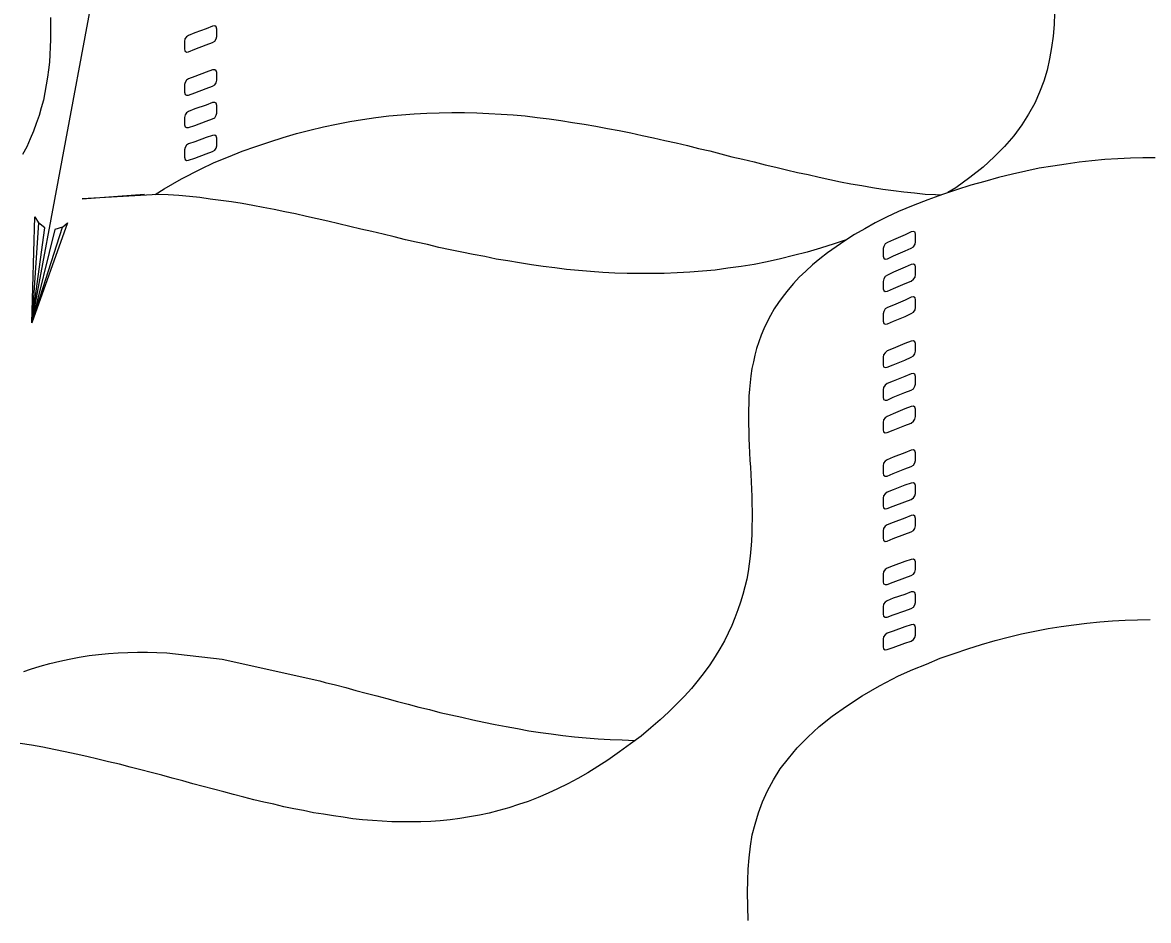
# Model space of a CAD drawing. Extents: x 638850 to 644908, y 297188 to 298900.
# Drawn here: x 639263.21 to 639312.43, y 297546.06 to 297585.31 of the extents above; entities that cross this region are included whole.
import ezdxf

# ---------------------------------------------------------------- set-up
doc = ezdxf.new("R2010")
doc.units = 0
for name, color, linetype in [('1', 7, 'Continuous'), ('16', 7, 'Continuous'), ('2', 7, 'Continuous')]:
    doc.layers.add(name, color=color, linetype=linetype)

msp = doc.modelspace()

# ---------------------------------------------------------------- linework, layer by layer
at = {"layer": '1'}
for p, q in [((639263.629, 297572.193), (639272.92, 297622.264)), ((639271.936, 297557.479), (639276.216, 297556.536))]:
    msp.add_line(p, q, dxfattribs=at)
msp.add_lwpolyline([(639264.96, 297576.37), (639264.62, 297576.268), (639263.629, 297572.193), (639264.96, 297576.37), (639265.188, 297576.554), (639263.629, 297572.193), (639264.189, 297576.344), (639263.911, 297576.552), (639263.629, 297572.193), (639263.749, 297576.821), (639263.911, 297576.552)], dxfattribs=at)
at = {"layer": '16'}
for points in [[(639271.522, 297584.442), (639271.614, 297584.504), (639271.676, 297584.596), (639271.709, 297584.704), (639271.709, 297584.704), (639271.709, 297584.782), (639271.709, 297584.95), (639271.709, 297585.028), (639271.709, 297585.028), (639271.676, 297585.12), (639271.614, 297585.168), (639271.522, 297585.152), (639271.522, 297585.152), (639271.244, 297585.044), (639270.75, 297584.858), (639270.472, 297584.75), (639270.472, 297584.75), (639270.38, 297584.688), (639270.302, 297584.596), (639270.288, 297584.488), (639270.288, 297584.488), (639270.288, 297584.41), (639270.288, 297584.24), (639270.288, 297584.164), (639270.288, 297584.164), (639270.302, 297584.07), (639270.38, 297584.024), (639270.472, 297584.04), (639270.472, 297584.04), (639270.75, 297584.148), (639271.244, 297584.334), (639271.522, 297584.442), (639271.522, 297584.442), (639271.522, 297584.442)], [(639271.522, 297582.525), (639271.614, 297582.587), (639271.676, 297582.682), (639271.709, 297582.79), (639271.709, 297582.79), (639271.709, 297582.882), (639271.709, 297583.035), (639271.709, 297583.13), (639271.709, 297583.13), (639271.676, 297583.206), (639271.614, 297583.251), (639271.522, 297583.251), (639271.522, 297583.251), (639271.244, 297583.143), (639270.75, 297582.96), (639270.472, 297582.852), (639270.472, 297582.852), (639270.38, 297582.79), (639270.318, 297582.695), (639270.288, 297582.603), (639270.288, 297582.603), (639270.288, 297582.512), (639270.288, 297582.358), (639270.288, 297582.263), (639270.288, 297582.263), (639270.318, 297582.171), (639270.38, 297582.139), (639270.472, 297582.139), (639270.472, 297582.139), (639270.75, 297582.247), (639271.244, 297582.433), (639271.522, 297582.525), (639271.522, 297582.525), (639271.522, 297582.525)], [(639271.522, 297581.105), (639271.614, 297581.151), (639271.676, 297581.259), (639271.709, 297581.353), (639271.709, 297581.353), (639271.709, 297581.445), (639271.709, 297581.599), (639271.709, 297581.694), (639271.709, 297581.694), (639271.676, 297581.785), (639271.614, 297581.815), (639271.522, 297581.815), (639271.522, 297581.815), (639271.244, 297581.707), (639270.75, 297581.537), (639270.472, 297581.429), (639270.472, 297581.429), (639270.38, 297581.367), (639270.318, 297581.275), (639270.288, 297581.167), (639270.288, 297581.167), (639270.288, 297581.089), (639270.288, 297580.935), (639270.288, 297580.843), (639270.288, 297580.843), (639270.318, 297580.751), (639270.38, 297580.719), (639270.472, 297580.719), (639270.472, 297580.719), (639270.75, 297580.813), (639271.244, 297580.997), (639271.522, 297581.105), (639271.522, 297581.105), (639271.522, 297581.105)], [(639271.522, 297579.669), (639271.614, 297579.731), (639271.676, 297579.822), (639271.709, 297579.93), (639271.709, 297579.93), (639271.709, 297580.009), (639271.709, 297580.179), (639271.709, 297580.257), (639271.709, 297580.257), (639271.676, 297580.349), (639271.614, 297580.395), (639271.522, 297580.379), (639271.522, 297580.379), (639271.244, 297580.287), (639270.75, 297580.101), (639270.472, 297580.009), (639270.472, 297580.009), (639270.38, 297579.947), (639270.318, 297579.855), (639270.288, 297579.747), (639270.288, 297579.747), (639270.288, 297579.669), (639270.288, 297579.515), (639270.288, 297579.423), (639270.288, 297579.423), (639270.318, 297579.328), (639270.38, 297579.282), (639270.472, 297579.299), (639270.472, 297579.299), (639270.75, 297579.39), (639271.244, 297579.577), (639271.522, 297579.669), (639271.522, 297579.669), (639271.522, 297579.669)], [(639302.062, 297575.451), (639302.157, 297575.513), (639302.232, 297575.621), (639302.248, 297575.729), (639302.248, 297575.729), (639302.248, 297575.808), (639302.248, 297575.978), (639302.248, 297576.053), (639302.248, 297576.053), (639302.232, 297576.148), (639302.157, 297576.177), (639302.062, 297576.161), (639302.062, 297576.161), (639301.8, 297576.037), (639301.29, 297575.821), (639301.028, 297575.7), (639301.028, 297575.7), (639300.92, 297575.637), (639300.858, 297575.529), (639300.828, 297575.435), (639300.828, 297575.435), (639300.828, 297575.343), (639300.828, 297575.189), (639300.828, 297575.097), (639300.828, 297575.097), (639300.858, 297575.019), (639300.92, 297574.973), (639301.028, 297574.989), (639301.028, 297574.989), (639301.29, 297575.111), (639301.8, 297575.327), (639302.062, 297575.451), (639302.062, 297575.451), (639302.062, 297575.451)], [(639302.062, 297574.015), (639302.157, 297574.093), (639302.232, 297574.185), (639302.248, 297574.293), (639302.248, 297574.293), (639302.248, 297574.385), (639302.248, 297574.541), (639302.248, 297574.633), (639302.248, 297574.633), (639302.232, 297574.711), (639302.157, 297574.757), (639302.062, 297574.741), (639302.062, 297574.741), (639301.8, 297574.617), (639301.29, 297574.401), (639301.028, 297574.277), (639301.028, 297574.277), (639300.92, 297574.217), (639300.858, 297574.107), (639300.828, 297573.999), (639300.828, 297573.999), (639300.828, 297573.923), (639300.828, 297573.769), (639300.828, 297573.675), (639300.828, 297573.675), (639300.858, 297573.599), (639300.92, 297573.553), (639301.028, 297573.567), (639301.028, 297573.567), (639301.29, 297573.691), (639301.8, 297573.907), (639302.062, 297574.015), (639302.062, 297574.015), (639302.062, 297574.015)], [(639302.062, 297572.595), (639302.157, 297572.657), (639302.232, 297572.748), (639302.248, 297572.856), (639302.248, 297572.856), (639302.248, 297572.948), (639302.248, 297573.105), (639302.248, 297573.197), (639302.248, 297573.197), (639302.232, 297573.275), (639302.157, 297573.321), (639302.062, 297573.305), (639302.062, 297573.305), (639301.8, 297573.18), (639301.29, 297572.964), (639301.028, 297572.856), (639301.028, 297572.856), (639300.92, 297572.794), (639300.858, 297572.686), (639300.828, 297572.578), (639300.828, 297572.578), (639300.828, 297572.503), (639300.828, 297572.346), (639300.828, 297572.254), (639300.828, 297572.254), (639300.858, 297572.163), (639300.92, 297572.13), (639301.028, 297572.146), (639301.028, 297572.146), (639301.29, 297572.254), (639301.8, 297572.47), (639302.062, 297572.595), (639302.062, 297572.595), (639302.062, 297572.595)], [(639302.049, 297570.68), (639302.157, 297570.742), (639302.219, 297570.834), (639302.248, 297570.942), (639302.248, 297570.942), (639302.248, 297571.034), (639302.248, 297571.188), (639302.248, 297571.282), (639302.248, 297571.282), (639302.219, 297571.358), (639302.157, 297571.407), (639302.049, 297571.39), (639302.049, 297571.39), (639301.784, 297571.282), (639301.276, 297571.066), (639301.012, 297570.958), (639301.012, 297570.958), (639300.92, 297570.88), (639300.842, 297570.788), (639300.828, 297570.68), (639300.828, 297570.68), (639300.828, 297570.602), (639300.828, 297570.432), (639300.828, 297570.356), (639300.828, 297570.356), (639300.842, 297570.262), (639300.92, 297570.232), (639301.012, 297570.248), (639301.012, 297570.248), (639301.276, 297570.356), (639301.784, 297570.556), (639302.049, 297570.68), (639302.049, 297570.68), (639302.049, 297570.68)], [(639302.049, 297569.244), (639302.157, 297569.306), (639302.219, 297569.414), (639302.248, 297569.506), (639302.248, 297569.506), (639302.248, 297569.598), (639302.248, 297569.751), (639302.248, 297569.846), (639302.248, 297569.846), (639302.219, 297569.938), (639302.157, 297569.97), (639302.049, 297569.954), (639302.049, 297569.954), (639301.784, 297569.846), (639301.276, 297569.643), (639301.012, 297569.535), (639301.012, 297569.535), (639300.92, 297569.46), (639300.842, 297569.365), (639300.828, 297569.257), (639300.828, 297569.257), (639300.828, 297569.182), (639300.828, 297569.012), (639300.828, 297568.933), (639300.828, 297568.933), (639300.842, 297568.842), (639300.92, 297568.812), (639301.012, 297568.812), (639301.012, 297568.812), (639301.276, 297568.933), (639301.784, 297569.136), (639302.049, 297569.244), (639302.049, 297569.244), (639302.049, 297569.244)], [(639302.049, 297567.807), (639302.157, 297567.883), (639302.219, 297567.978), (639302.248, 297568.086), (639302.248, 297568.086), (639302.248, 297568.161), (639302.248, 297568.331), (639302.248, 297568.41), (639302.248, 297568.41), (639302.219, 297568.501), (639302.157, 297568.547), (639302.049, 297568.534), (639302.049, 297568.534), (639301.784, 297568.426), (639301.276, 297568.207), (639301.012, 297568.099), (639301.012, 297568.099), (639300.92, 297568.04), (639300.842, 297567.945), (639300.828, 297567.837), (639300.828, 297567.837), (639300.828, 297567.762), (639300.828, 297567.591), (639300.828, 297567.513), (639300.828, 297567.513), (639300.842, 297567.421), (639300.92, 297567.375), (639301.012, 297567.389), (639301.012, 297567.389), (639301.276, 297567.497), (639301.784, 297567.699), (639302.049, 297567.807), (639302.049, 297567.807), (639302.049, 297567.807)], [(639302.049, 297565.907), (639302.157, 297565.969), (639302.219, 297566.061), (639302.248, 297566.169), (639302.248, 297566.169), (639302.248, 297566.263), (639302.248, 297566.417), (639302.248, 297566.509), (639302.248, 297566.509), (639302.219, 297566.587), (639302.157, 297566.633), (639302.049, 297566.617), (639302.049, 297566.617), (639301.784, 297566.509), (639301.276, 297566.309), (639301.012, 297566.201), (639301.012, 297566.201), (639300.92, 297566.139), (639300.842, 297566.047), (639300.828, 297565.939), (639300.828, 297565.939), (639300.828, 297565.861), (639300.828, 297565.691), (639300.828, 297565.615), (639300.828, 297565.615), (639300.842, 297565.521), (639300.92, 297565.491), (639301.012, 297565.491), (639301.012, 297565.491), (639301.276, 297565.599), (639301.784, 297565.799), (639302.049, 297565.907), (639302.049, 297565.907), (639302.049, 297565.907)], [(639302.049, 297564.47), (639302.157, 297564.532), (639302.219, 297564.624), (639302.248, 297564.732), (639302.248, 297564.732), (639302.248, 297564.827), (639302.248, 297564.981), (639302.248, 297565.072), (639302.248, 297565.072), (639302.219, 297565.151), (639302.157, 297565.197), (639302.049, 297565.18), (639302.049, 297565.18), (639301.784, 297565.089), (639301.276, 297564.889), (639301.012, 297564.781), (639301.012, 297564.781), (639300.92, 297564.719), (639300.842, 297564.624), (639300.828, 297564.516), (639300.828, 297564.516), (639300.828, 297564.441), (639300.828, 297564.27), (639300.828, 297564.192), (639300.828, 297564.192), (639300.842, 297564.1), (639300.92, 297564.054), (639301.012, 297564.071), (639301.012, 297564.071), (639301.276, 297564.179), (639301.784, 297564.362), (639302.049, 297564.47), (639302.049, 297564.47), (639302.049, 297564.47)], [(639302.049, 297563.05), (639302.157, 297563.112), (639302.219, 297563.204), (639302.248, 297563.312), (639302.248, 297563.312), (639302.248, 297563.39), (639302.248, 297563.56), (639302.248, 297563.636), (639302.248, 297563.636), (639302.219, 297563.73), (639302.157, 297563.776), (639302.049, 297563.76), (639302.049, 297563.76), (639301.784, 297563.652), (639301.276, 297563.466), (639301.012, 297563.358), (639301.012, 297563.358), (639300.92, 297563.298), (639300.842, 297563.204), (639300.828, 297563.096), (639300.828, 297563.096), (639300.828, 297563.02), (639300.828, 297562.85), (639300.828, 297562.772), (639300.828, 297562.772), (639300.842, 297562.68), (639300.92, 297562.634), (639301.012, 297562.648), (639301.012, 297562.648), (639301.276, 297562.756), (639301.784, 297562.942), (639302.049, 297563.05), (639302.049, 297563.05), (639302.049, 297563.05)], [(639302.062, 297561.136), (639302.157, 297561.198), (639302.219, 297561.29), (639302.248, 297561.398), (639302.248, 297561.398), (639302.248, 297561.489), (639302.248, 297561.643), (639302.248, 297561.738), (639302.248, 297561.738), (639302.219, 297561.813), (639302.157, 297561.862), (639302.062, 297561.846), (639302.062, 297561.846), (639301.784, 297561.754), (639301.276, 297561.568), (639301.012, 297561.46), (639301.012, 297561.46), (639300.92, 297561.398), (639300.842, 297561.306), (639300.828, 297561.198), (639300.828, 297561.198), (639300.828, 297561.12), (639300.828, 297560.966), (639300.828, 297560.871), (639300.828, 297560.871), (639300.842, 297560.779), (639300.92, 297560.75), (639301.012, 297560.75), (639301.012, 297560.75), (639301.276, 297560.858), (639301.784, 297561.041), (639302.062, 297561.136), (639302.062, 297561.136), (639302.062, 297561.136)], [(639302.062, 297559.699), (639302.157, 297559.761), (639302.219, 297559.853), (639302.248, 297559.961), (639302.248, 297559.961), (639302.248, 297560.053), (639302.248, 297560.21), (639302.248, 297560.301), (639302.248, 297560.301), (639302.219, 297560.393), (639302.157, 297560.426), (639302.062, 297560.426), (639302.062, 297560.426), (639301.784, 297560.318), (639301.276, 297560.148), (639301.012, 297560.04), (639301.012, 297560.04), (639300.92, 297559.977), (639300.842, 297559.883), (639300.828, 297559.775), (639300.828, 297559.775), (639300.828, 297559.699), (639300.828, 297559.529), (639300.828, 297559.451), (639300.828, 297559.451), (639300.842, 297559.359), (639300.92, 297559.327), (639301.012, 297559.327), (639301.012, 297559.327), (639301.276, 297559.421), (639301.784, 297559.605), (639302.062, 297559.699), (639302.062, 297559.699), (639302.062, 297559.699)], [(639302.062, 297558.279), (639302.157, 297558.339), (639302.219, 297558.433), (639302.248, 297558.541), (639302.248, 297558.541), (639302.248, 297558.617), (639302.248, 297558.787), (639302.248, 297558.865), (639302.248, 297558.865), (639302.219, 297558.957), (639302.157, 297559.003), (639302.062, 297558.989), (639302.062, 297558.989), (639301.784, 297558.895), (639301.276, 297558.711), (639301.012, 297558.617), (639301.012, 297558.617), (639300.92, 297558.555), (639300.842, 297558.463), (639300.828, 297558.355), (639300.828, 297558.355), (639300.828, 297558.279), (639300.828, 297558.109), (639300.828, 297558.031), (639300.828, 297558.031), (639300.842, 297557.939), (639300.92, 297557.893), (639301.012, 297557.907), (639301.012, 297557.907), (639301.276, 297558.001), (639301.784, 297558.185), (639302.062, 297558.279), (639302.062, 297558.279), (639302.062, 297558.279)]]:
    msp.add_lwpolyline(points, dxfattribs=at)
at = {"layer": '2'}
for points in [[(639308.318, 297585.722), (639308.302, 297585.228), (639308.256, 297584.718), (639308.194, 297584.223), (639308.102, 297583.729), (639307.994, 297583.235), (639307.854, 297582.757), (639307.67, 297582.263), (639307.454, 297581.783), (639307.189, 297581.305), (639306.898, 297580.84), (639306.541, 297580.362), (639306.139, 297579.898), (639305.691, 297579.436), (639305.197, 297578.988), (639304.627, 297578.54), (639304.009, 297578.092), (639303.663, 297577.878)], [(639264.436, 297585.539), (639264.436, 297585.215), (639264.436, 297584.891), (639264.436, 297584.567), (639264.42, 297584.241), (639264.402, 297583.917), (639264.389, 297583.579), (639264.357, 297583.253), (639264.312, 297582.929), (639264.249, 297582.589), (639264.186, 297582.252), (639264.125, 297581.923), (639264.033, 297581.583), (639263.941, 297581.246), (639263.817, 297580.906), (639263.693, 297580.566), (639263.556, 297580.227), (639263.401, 297579.885), (639263.214, 297579.547)], [(639269.01, 297577.803), (639269.402, 297578.046), (639270.158, 297578.478), (639270.99, 297578.91), (639270.99, 297578.91), (639271.593, 297579.192), (639272.212, 297579.437), (639272.813, 297579.687), (639273.416, 297579.898), (639274.019, 297580.101), (639274.604, 297580.285), (639275.189, 297580.456), (639275.778, 297580.611), (639276.368, 297580.749), (639276.937, 297580.875), (639277.522, 297580.983), (639278.078, 297581.073), (639278.651, 297581.165), (639279.221, 297581.228), (639279.776, 297581.273), (639280.332, 297581.322), (639280.892, 297581.352), (639281.43, 297581.367), (639281.986, 297581.383), (639282.528, 297581.383), (639283.068, 297581.367), (639283.595, 297581.336), (639284.132, 297581.307), (639284.659, 297581.273), (639285.183, 297581.228), (639285.71, 297581.165), (639286.236, 297581.106), (639286.742, 297581.028), (639287.253, 297580.951), (639287.764, 297580.875), (639288.27, 297580.78), (639288.781, 297580.688), (639289.292, 297580.596), (639289.802, 297580.488), (639290.295, 297580.38), (639290.79, 297580.269), (639291.285, 297580.164), (639291.778, 297580.056), (639292.273, 297579.932), (639292.766, 297579.808), (639293.261, 297579.7), (639293.738, 297579.574), (639294.217, 297579.45), (639294.696, 297579.342), (639295.191, 297579.221), (639295.668, 297579.097), (639296.134, 297578.989), (639296.611, 297578.881), (639297.092, 297578.76), (639297.554, 297578.665), (639298.035, 297578.557), (639298.496, 297578.449), (639298.96, 297578.357), (639299.421, 297578.262), (639299.903, 297578.188), (639300.364, 297578.109), (639300.812, 297578.031), (639301.277, 297577.968), (639301.739, 297577.909), (639302.202, 297577.864), (639302.666, 297577.815), (639303.113, 297577.801), (639303.374, 297577.783)], [(639312.719, 297579.405), (639312.179, 297579.405), (639311.639, 297579.39), (639311.083, 297579.358), (639310.527, 297579.329), (639309.956, 297579.268), (639309.398, 297579.205), (639308.828, 297579.129), (639308.241, 297579.034), (639307.654, 297578.944), (639307.069, 297578.818), (639306.479, 297578.681), (639305.879, 297578.541), (639305.276, 297578.37), (639304.657, 297578.202), (639304.038, 297578.001), (639303.424, 297577.801), (639302.789, 297577.567), (639302.141, 297577.32), (639301.507, 297577.059), (639301.507, 297577.059), (639301.507, 297577.059), (639301.507, 297577.059), (639301.507, 297577.059), (639301.507, 297577.059), (639300.983, 297576.811), (639300.488, 297576.564), (639300.024, 297576.303), (639299.576, 297576.042), (639299.16, 297575.776), (639298.773, 297575.515), (639298.404, 297575.252), (639298.064, 297574.989)], [(639299.212, 297575.812), (639298.697, 297575.639), (639298.094, 297575.452), (639297.509, 297575.281), (639296.919, 297575.128), (639296.35, 297574.988), (639295.763, 297574.849), (639295.191, 297574.741), (639294.62, 297574.651), (639294.048, 297574.572), (639293.492, 297574.493), (639292.937, 297574.448), (639292.381, 297574.401), (639291.825, 297574.372), (639291.267, 297574.34), (639290.727, 297574.34), (639290.187, 297574.34), (639289.645, 297574.34), (639289.105, 297574.356), (639288.581, 297574.385), (639288.041, 297574.43), (639287.514, 297574.48), (639286.988, 297574.525), (639286.481, 297574.588), (639285.971, 297574.651), (639285.46, 297574.727), (639284.936, 297574.804), (639284.427, 297574.896), (639283.916, 297574.975), (639283.421, 297575.083), (639282.911, 297575.173), (639282.418, 297575.281), (639281.909, 297575.373), (639281.417, 297575.483), (639280.922, 297575.609), (639280.427, 297575.713), (639279.95, 297575.821), (639279.452, 297575.947), (639278.975, 297576.057), (639278.48, 297576.179), (639278.003, 297576.287), (639277.522, 297576.395), (639277.045, 297576.518), (639276.563, 297576.626), (639276.086, 297576.734), (639275.621, 297576.842), (639275.144, 297576.95), (639274.682, 297577.043), (639274.217, 297577.135), (639273.74, 297577.229), (639273.276, 297577.319), (639272.813, 297577.398), (639272.349, 297577.477), (639271.888, 297577.535), (639271.422, 297577.598), (639270.961, 297577.661), (639270.513, 297577.706), (639270.05, 297577.751), (639269.586, 297577.785), (639269.138, 297577.801), (639265.828, 297577.601), (639268.551, 297577.814)], [(639298.064, 297574.989), (639297.738, 297574.728), (639297.446, 297574.449), (639297.167, 297574.185), (639296.906, 297573.909), (639296.674, 297573.63), (639296.458, 297573.355), (639296.258, 297573.074), (639296.071, 297572.795), (639295.902, 297572.505), (639295.763, 297572.226), (639295.623, 297571.931), (639295.499, 297571.654), (639295.391, 297571.359), (639295.299, 297571.067), (639295.22, 297570.772), (639295.16, 297570.48), (639295.097, 297570.187), (639295.052, 297569.877), (639295.02, 297569.584), (639294.989, 297569.292), (639294.959, 297568.981), (639294.959, 297568.673), (639294.946, 297568.365), (639294.946, 297568.07), (639294.946, 297567.762), (639294.959, 297567.451), (639294.959, 297567.127), (639294.975, 297566.821), (639294.989, 297566.511), (639295.004, 297566.187), (639295.034, 297565.878), (639295.052, 297565.554), (639295.067, 297565.244), (639295.083, 297564.92), (639295.097, 297564.596), (639295.097, 297564.272), (639295.112, 297563.948), (639295.112, 297563.622), (639295.097, 297563.3), (639295.097, 297562.976), (639295.083, 297562.65), (639295.052, 297562.308), (639295.02, 297561.988), (639294.975, 297561.646), (639294.93, 297561.32), (639294.867, 297560.98), (639294.788, 297560.643), (639294.696, 297560.319), (639294.602, 297559.977), (639294.48, 297559.639), (639294.356, 297559.297), (639294.217, 297558.957), (639294.062, 297558.618), (639293.895, 297558.28), (639293.693, 297557.94), (639293.492, 297557.601), (639293.261, 297557.243), (639293.015, 297556.903), (639292.75, 297556.566), (639292.455, 297556.21), (639292.149, 297555.868), (639291.807, 297555.528), (639291.452, 297555.175), (639291.083, 297554.835), (639290.682, 297554.478), (639290.25, 297554.124), (639289.787, 297553.785), (639289.307, 297553.431), (639288.797, 297553.074), (639288.797, 297553.074), (639288.365, 297552.797), (639287.917, 297552.518), (639287.485, 297552.27), (639287.051, 297552.041), (639286.605, 297551.823), (639286.187, 297551.622), (639285.755, 297551.436), (639285.323, 297551.269), (639284.891, 297551.127), (639284.474, 297550.99), (639284.04, 297550.866), (639283.608, 297550.758), (639283.192, 297550.666), (639282.758, 297550.587), (639282.326, 297550.527), (639281.909, 297550.464), (639281.475, 297550.419), (639281.059, 297550.387), (639280.627, 297550.371), (639280.208, 297550.371), (639279.776, 297550.371), (639279.36, 297550.371), (639278.928, 297550.401), (639278.51, 297550.434), (639278.078, 297550.464), (639277.646, 297550.509), (639277.232, 297550.572), (639276.8, 297550.635), (639276.368, 297550.711), (639275.931, 297550.774)], [(639294.93, 297546.063), (639294.899, 297547.296), (639294.912, 297547.806), (639294.93, 297548.301), (639294.975, 297548.794), (639295.034, 297549.305), (639295.112, 297549.8), (639295.236, 297550.279), (639295.378, 297550.774), (639295.56, 297551.251), (639295.781, 297551.73), (639296.039, 297552.21), (639296.334, 297552.689), (639296.69, 297553.15), (639297.077, 297553.614), (639297.54, 297554.077), (639298.035, 297554.541), (639298.604, 297554.988), (639299.223, 297555.436), (639299.916, 297555.886), (639300.674, 297556.318), (639301.507, 297556.75), (639301.507, 297556.75), (639302.126, 297557.027), (639302.726, 297557.272), (639303.329, 297557.524), (639303.935, 297557.738), (639304.533, 297557.94), (639305.123, 297558.123), (639305.723, 297558.294), (639306.293, 297558.451), (639306.882, 297558.588), (639307.467, 297558.712), (639308.041, 297558.82), (639308.61, 297558.912), (639309.166, 297558.991), (639309.74, 297559.065), (639310.295, 297559.113), (639310.851, 297559.158), (639311.407, 297559.189), (639311.947, 297559.207), (639312.503, 297559.223)], [(639263.273, 297556.94), (639263.561, 297557.042), (639263.979, 297557.182), (639264.411, 297557.29), (639264.843, 297557.4), (639265.259, 297557.492), (639265.694, 297557.569), (639266.126, 297557.645), (639266.542, 297557.69), (639266.974, 297557.738), (639267.392, 297557.769), (639267.824, 297557.783), (639268.243, 297557.798), (639268.675, 297557.798), (639269.091, 297557.783), (639269.525, 297557.769), (639271.936, 297557.479)], [(639276.216, 297556.536), (639276.442, 297556.471), (639276.89, 297556.363), (639277.34, 297556.241), (639277.787, 297556.118), (639278.233, 297555.994), (639278.696, 297555.886), (639279.144, 297555.76), (639279.608, 297555.638), (639280.071, 297555.515), (639280.535, 297555.391), (639280.998, 297555.283), (639281.462, 297555.159), (639281.939, 297555.051), (639282.418, 297554.943), (639282.897, 297554.835), (639283.376, 297554.727), (639283.869, 297554.635), (639284.351, 297554.54), (639284.846, 297554.448), (639285.338, 297554.356), (639285.849, 297554.279), (639286.326, 297554.216), (639286.835, 297554.153), (639287.345, 297554.093), (639287.856, 297554.045), (639288.378, 297554), (639288.905, 297553.971), (639289.431, 297553.955), (639289.971, 297553.937), (639289.996, 297553.937)], [(639275.931, 297550.774), (639275.499, 297550.866), (639275.067, 297550.941), (639274.635, 297551.035), (639274.201, 297551.143), (639273.769, 297551.235), (639273.321, 297551.343), (639272.889, 297551.451), (639272.441, 297551.575), (639272.009, 297551.683), (639271.562, 297551.809), (639271.112, 297551.917), (639270.664, 297552.041), (639270.216, 297552.165), (639269.755, 297552.286), (639269.307, 297552.41), (639268.841, 297552.534), (639268.38, 297552.642), (639267.917, 297552.763), (639267.453, 297552.889), (639266.974, 297552.999), (639266.513, 297553.121), (639266.033, 297553.229), (639265.556, 297553.337), (639265.075, 297553.431), (639264.582, 297553.539), (639264.103, 297553.632), (639263.61, 297553.722), (639263.115, 297553.8)]]:
    msp.add_lwpolyline(points, dxfattribs=at)

doc.saveas('drawing.dxf')
